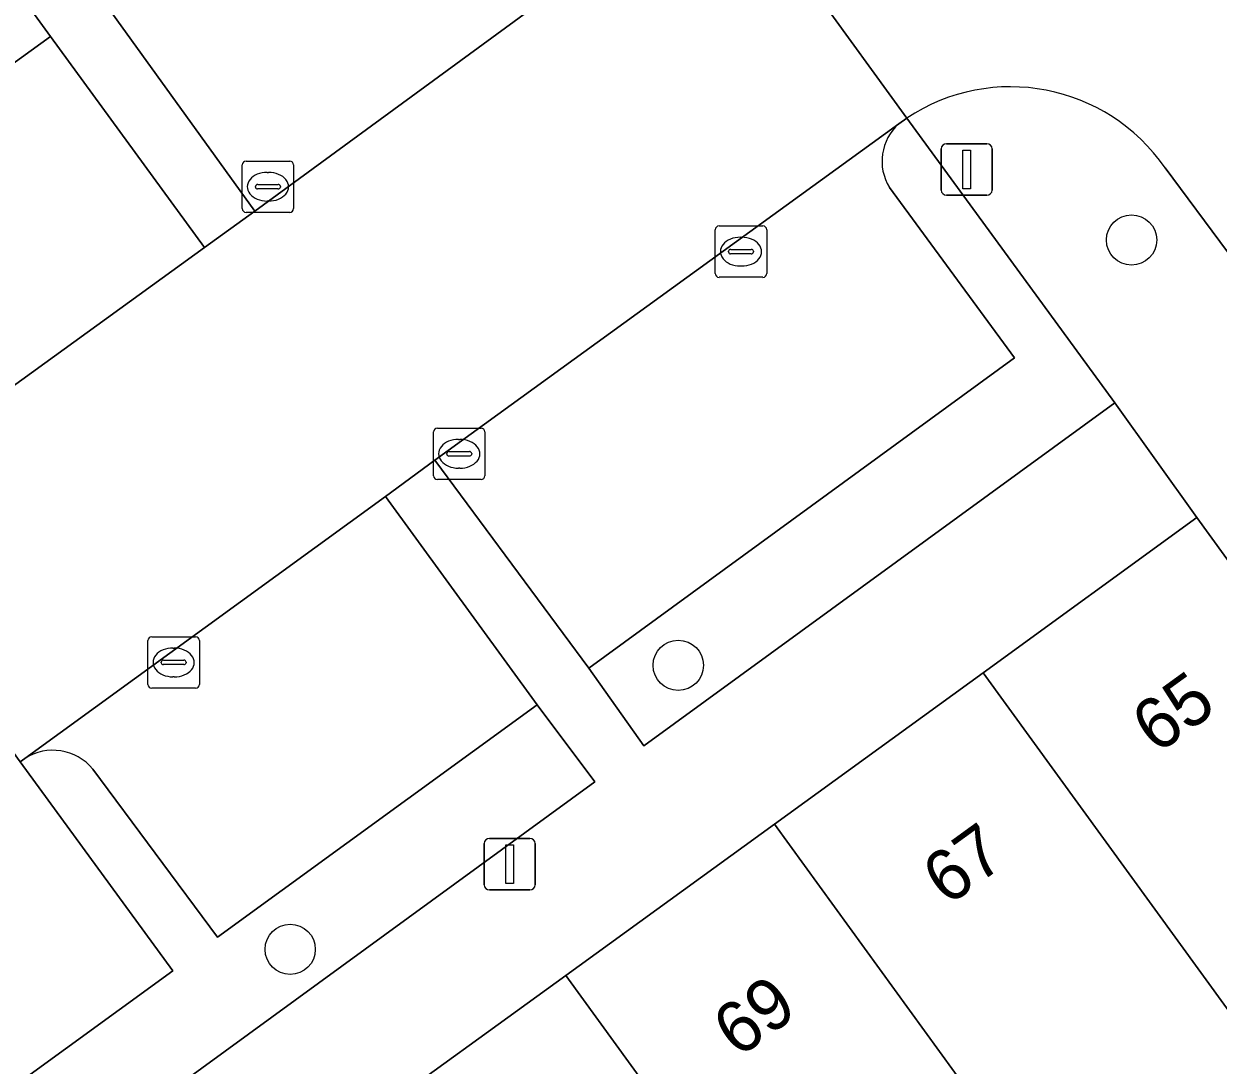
# Model space of a CAD drawing. Extents: x 159817 to 160765, y 380688 to 381638.
# Drawn here: x 159963.2 to 159986.43, y 381278.22 to 381298.48 of the extents above; entities that cross this region are included whole.
import ezdxf

# ---------------------------------------------------------------- set-up
doc = ezdxf.new("R2010")
doc.units = 0
for name, color, linetype in [('IMGEO_Boom', 7, 'Continuous'), ('IMGEO_Groenvoorziening', 7, 'Continuous'), ('IMGEO_Haag', 7, 'Continuous'), ('IMGEO_Kolk', 7, 'Continuous'), ('IMGEO_Lichtmast', 7, 'Continuous'), ('IMGEO_Pand', 7, 'Continuous'), ('IMGEO_Pand_nummerreeks', 7, 'Continuous'), ('IMGEO_Parkeervlak_open', 7, 'Continuous'), ('IMGEO_Rijbaan_lokaal_open', 7, 'Continuous'), ('IMGEO_Voetpad_open', 7, 'Continuous')]:
    doc.layers.add(name, color=color, linetype=linetype)

msp = doc.modelspace()

# ---------------------------------------------------------------- linework, layer by layer
at = {"layer": 'IMGEO_Boom'}
for centre in [(159984.749, 381294.276), (159975.931, 381285.997), (159968.382, 381280.469)]:
    msp.add_circle(centre, 0.489, dxfattribs=at)
at = {"layer": 'IMGEO_Groenvoorziening'}
for points in [[(159957.49, 381293.728), (159963.72, 381298.234), (159962.646, 381299.714), (159946.408, 381287.912), (159947.492, 381286.426), (159956.615, 381293.074), (159959.604, 381288.981)], [(159984.426, 381291.106), (159980.375, 381296.648), (159980.223, 381296.539)], [(159980.039, 381295.297), (159982.474, 381291.983), (159974.191, 381285.941), (159975.26, 381284.429), (159984.426, 381291.106)], [(159974.309, 381283.732), (159973.189, 381285.226), (159966.968, 381280.709), (159964.543, 381283.979)], [(159963.218, 381284.184), (159963.13, 381284.119), (159966.101, 381280.048), (159956.554, 381273.113), (159957.647, 381271.588), (159974.309, 381283.732)]]:
    msp.add_lwpolyline(points, dxfattribs=at)
for centre, radius, start, end in [((159980.871, 381295.808), 0.976, 131.5649, 211.5811), ((159963.765, 381283.334), 1.01, 39.6387, 122.7715)]:
    msp.add_arc(centre, radius, start, end, dxfattribs=at)
at = {"layer": 'IMGEO_Haag'}
for points in [[(159957.49, 381293.728), (159963.72, 381298.234), (159962.646, 381299.714), (159946.408, 381287.912), (159947.492, 381286.426), (159956.615, 381293.074), (159959.604, 381288.981)], [(159974.191, 381285.941), (159975.26, 381284.429), (159984.426, 381291.106), (159980.375, 381296.648)], [(159980.375, 381296.648), (159980.223, 381296.539)], [(159980.039, 381295.297), (159982.474, 381291.983), (159974.191, 381285.941)], [(159963.218, 381284.184), (159963.13, 381284.119), (159966.101, 381280.048), (159956.554, 381273.113), (159957.647, 381271.588), (159974.309, 381283.732), (159973.189, 381285.226), (159966.968, 381280.709), (159964.543, 381283.979)]]:
    msp.add_lwpolyline(points, dxfattribs=at)
for centre, radius, start, end in [((159980.871, 381295.808), 0.976, 131.5649, 211.5811), ((159963.765, 381283.334), 1.01, 39.6387, 122.7715)]:
    msp.add_arc(centre, radius, start, end, dxfattribs=at)
at = {"layer": 'IMGEO_Kolk'}
for p, q in [((159967.448, 381294.886), (159967.448, 381295.738)), ((159967.523, 381295.812), (159968.375, 381295.812)), ((159968.449, 381295.738), (159968.449, 381294.886)), ((159967.936, 381295.592), (159967.961, 381295.592)), ((159967.707, 381295.306), (159967.707, 381295.318)), ((159968.145, 381295.269), (159967.747, 381295.269)), ((159967.75, 381295.355), (159968.148, 381295.355)), ((159968.191, 381295.318), (159968.191, 381295.306)), ((159967.959, 381295.032), (159967.934, 381295.032)), ((159968.375, 381294.812), (159967.523, 381294.812)), ((159976.726, 381294.549), (159977.578, 381294.549)), ((159976.651, 381293.623), (159976.651, 381294.475)), ((159977.139, 381294.329), (159977.164, 381294.329)), ((159977.652, 381294.475), (159977.652, 381293.623)), ((159976.91, 381294.043), (159976.91, 381294.055)), ((159976.953, 381294.092), (159977.351, 381294.092)), ((159977.394, 381294.055), (159977.394, 381294.043)), ((159977.348, 381294.006), (159976.95, 381294.006)), ((159977.162, 381293.769), (159977.137, 381293.769)), ((159977.578, 381293.549), (159976.726, 381293.549)), ((159971.245, 381290.614), (159972.097, 381290.614)), ((159971.17, 381289.688), (159971.17, 381290.54)), ((159971.658, 381290.394), (159971.683, 381290.394)), ((159972.171, 381290.54), (159972.171, 381289.688)), ((159971.429, 381290.108), (159971.429, 381290.12)), ((159971.472, 381290.157), (159971.87, 381290.157)), ((159971.913, 381290.12), (159971.913, 381290.108)), ((159971.867, 381290.071), (159971.469, 381290.071)), ((159971.681, 381289.834), (159971.656, 381289.834)), ((159972.097, 381289.614), (159971.245, 381289.614)), ((159965.614, 381285.627), (159965.614, 381286.479)), ((159965.689, 381286.553), (159966.541, 381286.553)), ((159966.615, 381286.479), (159966.615, 381285.627)), ((159966.102, 381286.333), (159966.127, 381286.333)), ((159965.873, 381286.047), (159965.873, 381286.059)), ((159966.311, 381286.01), (159965.913, 381286.01)), ((159965.916, 381286.096), (159966.314, 381286.096)), ((159966.357, 381286.059), (159966.357, 381286.047)), ((159966.125, 381285.773), (159966.1, 381285.773)), ((159966.541, 381285.553), (159965.689, 381285.553))]:
    msp.add_line(p, q, dxfattribs=at)
for points in [[(159967.448, 381294.886), (159967.448, 381295.738)], [(159967.523, 381295.812), (159968.375, 381295.812)], [(159968.449, 381295.738), (159968.449, 381294.886)], [(159968.375, 381294.812), (159967.523, 381294.812)], [(159976.726, 381294.549), (159977.578, 381294.549)], [(159976.651, 381293.623), (159976.651, 381294.475)], [(159977.652, 381294.475), (159977.652, 381293.623)], [(159977.578, 381293.549), (159976.726, 381293.549)], [(159971.245, 381290.614), (159972.097, 381290.614)], [(159971.17, 381289.688), (159971.17, 381290.54)], [(159972.171, 381290.54), (159972.171, 381289.688)], [(159972.097, 381289.614), (159971.245, 381289.614)], [(159965.614, 381285.627), (159965.614, 381286.479)], [(159965.689, 381286.553), (159966.541, 381286.553)], [(159966.615, 381286.479), (159966.615, 381285.627)], [(159966.541, 381285.553), (159965.689, 381285.553)]]:
    msp.add_lwpolyline(points, dxfattribs=at)
for centre, radius, start, end in [((159967.525, 381295.736), 0.0765, 91.552, 178.448), ((159967.525, 381295.736), 0.0765, 91.552, 178.448), ((159968.373, 381295.736), 0.0765, 1.552, 88.448), ((159968.373, 381295.736), 0.0765, 1.552, 88.448), ((159967.747, 381295.315), 0.0403, 85.8775, 175.7526), ((159967.744, 381295.305), 0.0366, 178.938, 274.7102), ((159968.148, 381295.312), 0.043, 264.8664, 352.4533), ((159968.152, 381295.317), 0.0386, 1.7309, 96.639), ((159967.525, 381294.888), 0.0765, 181.552, 268.448), ((159967.525, 381294.888), 0.0765, 181.552, 268.448), ((159968.373, 381294.888), 0.0765, 271.552, 358.448), ((159968.373, 381294.888), 0.0765, 271.552, 358.448), ((159976.728, 381294.473), 0.0765, 91.552, 178.448), ((159976.728, 381294.473), 0.0765, 91.552, 178.448), ((159977.576, 381294.473), 0.0765, 1.552, 88.448), ((159977.576, 381294.473), 0.0765, 1.552, 88.448), ((159976.95, 381294.052), 0.0403, 85.8775, 175.7526), ((159976.947, 381294.042), 0.0366, 178.938, 274.7102), ((159977.351, 381294.049), 0.043, 264.8664, 352.4533), ((159977.355, 381294.054), 0.0386, 1.7309, 96.639), ((159976.728, 381293.625), 0.0765, 181.552, 268.448), ((159976.728, 381293.625), 0.0765, 181.552, 268.448), ((159977.576, 381293.625), 0.0765, 271.552, 358.448), ((159977.576, 381293.625), 0.0765, 271.552, 358.448), ((159971.247, 381290.538), 0.0765, 91.552, 178.448), ((159971.247, 381290.538), 0.0765, 91.552, 178.448), ((159972.095, 381290.538), 0.0765, 1.552, 88.448), ((159972.095, 381290.538), 0.0765, 1.552, 88.448), ((159971.469, 381290.117), 0.0403, 85.8775, 175.7526), ((159971.466, 381290.107), 0.0366, 178.938, 274.7102), ((159971.87, 381290.114), 0.043, 264.8664, 352.4533), ((159971.874, 381290.119), 0.0386, 1.7309, 96.639), ((159971.247, 381289.69), 0.0765, 181.552, 268.448), ((159971.247, 381289.69), 0.0765, 181.552, 268.448), ((159972.095, 381289.69), 0.0765, 271.552, 358.448), ((159972.095, 381289.69), 0.0765, 271.552, 358.448), ((159965.691, 381286.477), 0.0765, 91.552, 178.448), ((159965.691, 381286.477), 0.0765, 91.552, 178.448), ((159966.539, 381286.477), 0.0765, 1.552, 88.448), ((159966.539, 381286.477), 0.0765, 1.552, 88.448), ((159965.913, 381286.056), 0.0403, 85.8775, 175.7526), ((159965.91, 381286.046), 0.0366, 178.938, 274.7102), ((159966.314, 381286.053), 0.043, 264.8664, 352.4533), ((159966.318, 381286.058), 0.0386, 1.7309, 96.639), ((159965.691, 381285.629), 0.0765, 181.552, 268.448), ((159965.691, 381285.629), 0.0765, 181.552, 268.448), ((159966.539, 381285.629), 0.0765, 271.552, 358.448), ((159966.539, 381285.629), 0.0765, 271.552, 358.448)]:
    msp.add_arc(centre, radius, start, end, dxfattribs=at)
for centre, major_axis, ratio, start_param, end_param in [((159967.935, 381295.312), (-0.387, 0.002), 0.722429, 4.712389, 7.853982), ((159967.96, 381295.312), (-0.39, 0.002), 0.717154, 1.570796, 4.712389), ((159977.138, 381294.049), (-0.387, 0.002), 0.722429, 4.712389, 7.853982), ((159977.163, 381294.049), (-0.39, 0.002), 0.717154, 1.570796, 4.712389), ((159971.657, 381290.114), (-0.387, 0.002), 0.722429, 4.712389, 7.853982), ((159971.682, 381290.114), (-0.39, 0.002), 0.717154, 1.570796, 4.712389), ((159966.101, 381286.053), (-0.387, 0.002), 0.722429, 4.712389, 7.853982), ((159966.126, 381286.053), (-0.39, 0.002), 0.717154, 1.570796, 4.712389)]:
    msp.add_ellipse(centre, major_axis=major_axis, ratio=ratio, start_param=start_param, end_param=end_param, dxfattribs=at)
at = {"layer": 'IMGEO_Lichtmast'}
for p, q in [((159981.147, 381296.148), (159981.937, 381296.148)), ((159981.937, 381296.148), (159981.147, 381296.148)), ((159981.047, 381295.248), (159981.047, 381296.048)), ((159981.047, 381296.048), (159981.047, 381295.248)), ((159982.037, 381296.048), (159982.037, 381295.248)), ((159982.037, 381295.248), (159982.037, 381296.048)), ((159981.937, 381295.148), (159981.147, 381295.148)), ((159981.147, 381295.148), (159981.937, 381295.148)), ((159972.157, 381281.727), (159972.157, 381282.527)), ((159972.157, 381282.527), (159972.157, 381281.727)), ((159972.257, 381282.627), (159973.047, 381282.627)), ((159973.047, 381282.627), (159972.257, 381282.627)), ((159973.147, 381282.527), (159973.147, 381281.727)), ((159973.147, 381281.727), (159973.147, 381282.527)), ((159973.047, 381281.627), (159972.257, 381281.627)), ((159972.257, 381281.627), (159973.047, 381281.627))]:
    msp.add_line(p, q, dxfattribs=at)
for points in [[(159981.467, 381296.023), (159981.617, 381296.023), (159981.617, 381295.273), (159981.467, 381295.273), (159981.467, 381296.023)], [(159972.577, 381282.502), (159972.727, 381282.502), (159972.727, 381281.752), (159972.577, 381281.752), (159972.577, 381282.502)]]:
    msp.add_lwpolyline(points, dxfattribs=at)
for centre, start, end in [((159981.147, 381296.048), 90, 180), ((159981.147, 381296.048), 90, 180), ((159981.937, 381296.048), 0, 90), ((159981.937, 381296.048), 360, 90), ((159981.147, 381295.248), 180, 270), ((159981.147, 381295.248), 180, 270), ((159981.937, 381295.248), 270, 0), ((159981.937, 381295.248), 270, 0), ((159972.257, 381282.527), 90, 180), ((159972.257, 381282.527), 90, 180), ((159973.047, 381282.527), 0, 90), ((159973.047, 381282.527), 360, 90), ((159972.257, 381281.727), 180, 270), ((159972.257, 381281.727), 180, 270), ((159973.047, 381281.727), 270, 0), ((159973.047, 381281.727), 270, 0)]:
    msp.add_arc(centre, 0.1, start, end, dxfattribs=at)
at = {"layer": 'IMGEO_Pand'}
for points in [[(159989.435, 381275.42), (159991.302, 381276.775), (159989.838, 381278.792), (159992.128, 381280.454), (159986.019, 381288.871), (159981.862, 381285.854)], [(159989.435, 381275.42), (159981.862, 381285.854), (159977.802, 381282.908), (159982.182, 381276.873), (159983.93, 381274.464), (159986.123, 381276.055), (159987.567, 381274.065)], [(159973.742, 381279.962), (159981.317, 381269.522), (159983.152, 381270.854), (159981.705, 381272.849), (159983.93, 381274.464), (159982.182, 381276.873), (159977.802, 381282.908)], [(159973.742, 381279.962), (159969.681, 381277.015), (159974.061, 381270.979), (159975.798, 381268.585), (159978.042, 381270.214), (159979.5, 381268.204), (159981.317, 381269.522)]]:
    msp.add_lwpolyline(points, close=True, dxfattribs=at)
at = {"layer": 'IMGEO_Parkeervlak_open'}
for points in [[(159975.38, 381301.732), (159973.039, 381304.942), (159964.722, 381298.96), (159967.693, 381294.838), (159976.746, 381301.467)], [(159959.604, 381288.981), (159966.715, 381294.128), (159963.72, 381298.234), (159957.49, 381293.728), (159959.776, 381290.572)], [(159980.223, 381296.539), (159971.194, 381289.99)], [(159974.191, 381285.941), (159982.474, 381291.983), (159980.039, 381295.297)], [(159971.194, 381289.99), (159974.191, 381285.941)], [(159964.543, 381283.979), (159966.968, 381280.709), (159973.189, 381285.226), (159970.234, 381289.284), (159963.218, 381284.184)]]:
    msp.add_lwpolyline(points, dxfattribs=at)
for centre, radius, start, end in [((159980.871, 381295.808), 0.976, 131.5649, 211.5811), ((159963.765, 381283.334), 1.01, 39.6387, 122.7715)]:
    msp.add_arc(centre, radius, start, end, dxfattribs=at)
at = {"layer": 'IMGEO_Rijbaan_lokaal_open'}
msp.add_lwpolyline([(159980.223, 381296.539), (159980.375, 381296.648), (159976.837, 381301.534), (159976.746, 381301.467), (159967.693, 381294.838), (159966.715, 381294.128), (159959.604, 381288.981), (159963.13, 381284.119), (159963.218, 381284.184), (159970.234, 381289.284), (159971.194, 381289.99)], close=True, dxfattribs=at)
for points in [[(159976.837, 381301.534), (159980.375, 381296.648)], [(159985.401, 381295.681), (159986.615, 381294.042), (159989.023, 381295.839), (159987.593, 381297.848)]]:
    msp.add_lwpolyline(points, dxfattribs=at)
msp.add_arc((159982.396, 381293.605), 3.652, 34.6304, 123.5884, dxfattribs=at)
at = {"layer": 'IMGEO_Voetpad_open'}
for points in [[(159928.168, 381274.619), (159943.953, 381286.112), (159946.408, 381287.912), (159962.646, 381299.714), (159963.72, 381298.234), (159966.715, 381294.128), (159967.693, 381294.838), (159964.722, 381298.96), (159963.625, 381300.445), (159972.788, 381307.097), (159971.406, 381308.887), (159967.247, 381305.886), (159963.185, 381302.954), (159959.123, 381300.023), (159955.06, 381297.091), (159950.998, 381294.159), (159946.936, 381291.228), (159942.874, 381288.296), (159938.812, 381285.365), (159934.75, 381282.433), (159930.688, 381279.502), (159926.625, 381276.57)], [(159980.375, 381296.648), (159984.426, 381291.106), (159986.019, 381288.871), (159992.128, 381280.454)], [(159989.058, 381290.708), (159986.615, 381294.042), (159985.401, 381295.681)], [(159969.681, 381277.015), (159973.742, 381279.962), (159977.802, 381282.908), (159981.862, 381285.854), (159986.019, 381288.871), (159984.426, 381291.106), (159975.26, 381284.429), (159974.191, 381285.941), (159971.194, 381289.99), (159970.234, 381289.284), (159973.189, 381285.226), (159974.309, 381283.732), (159957.647, 381271.588)]]:
    msp.add_lwpolyline(points, dxfattribs=at)
msp.add_lwpolyline([(159963.13, 381284.119), (159959.604, 381288.981), (159956.615, 381293.074), (159947.492, 381286.426), (159946.408, 381287.912), (159943.953, 381286.112), (159945.034, 381284.633), (159936.378, 381278.301), (159939.322, 381274.241), (159942.909, 381269.333), (159945.837, 381265.301), (159954.597, 381271.672), (159955.676, 381270.159), (159957.647, 381271.588), (159956.554, 381273.113), (159966.101, 381280.048)], close=True, dxfattribs=at)
msp.add_arc((159982.396, 381293.605), 3.652, 34.6304, 123.5884, dxfattribs=at)

# ---------------------------------------------------------------- texts
at = {"layer": 'IMGEO_Pand_nummerreeks'}
for s, p in [('65', (159985.24, 381284.253)), ('67', (159981.167, 381281.296)), ('69', (159977.093, 381278.34))]:
    msp.add_text(s, height=1, rotation=35.9687, dxfattribs=at).set_placement(p)

doc.saveas('drawing.dxf')
